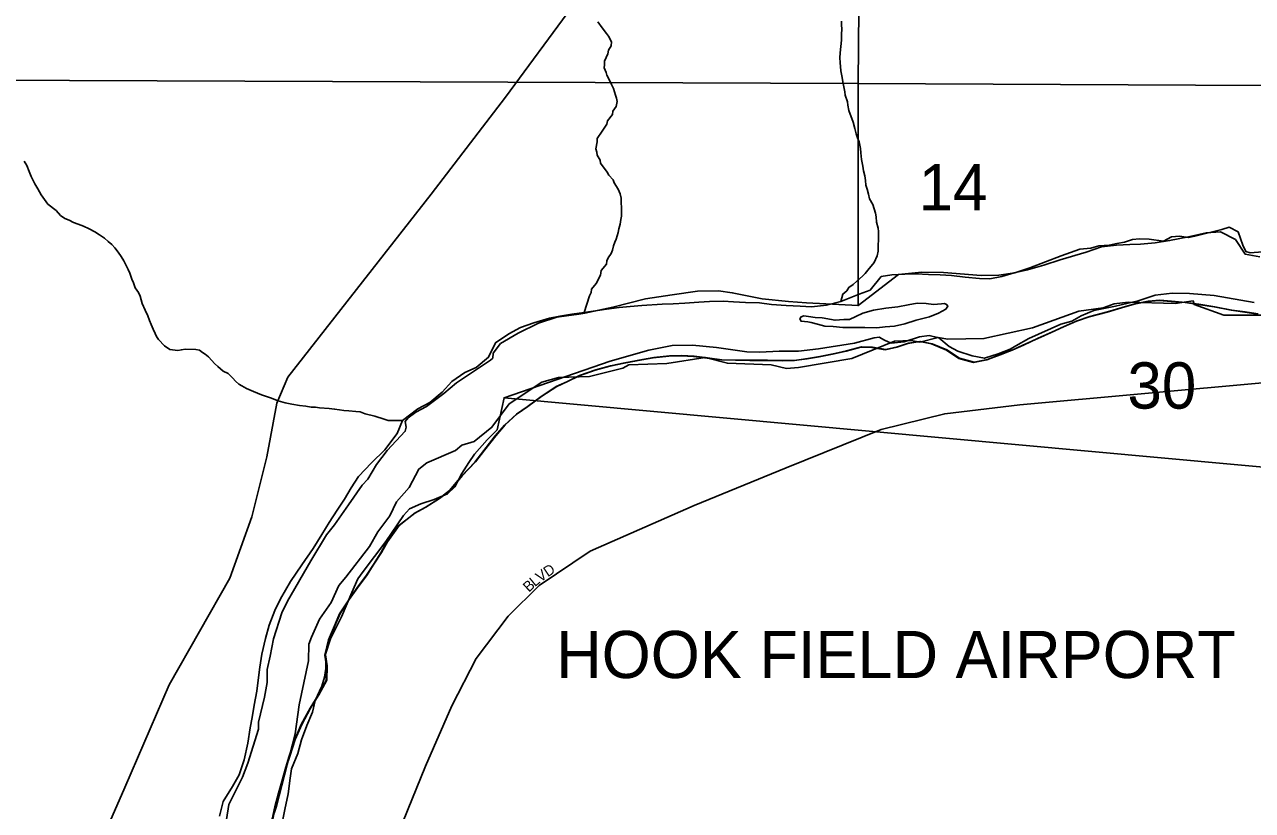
# Model space of a CAD drawing. Extents: x 1310247 to 1552180, y 377264 to 706493.
# Drawn here: x 1428085 to 1433944, y 563042 to 566791 of the extents above; entities that cross this region are included whole.
import ezdxf

# ---------------------------------------------------------------- set-up
doc = ezdxf.new("R2010")
doc.units = 0
for name, color, linetype in [('GM_X_Airport_Text_Class_2', 7, 'Continuous'), ('GM_X_City_Street', 7, 'Continuous'), ('GM_X_City_Street_Text', 7, 'Continuous'), ('GM_X_Corporation', 7, 'Continuous'), ('GM_X_County_Road', 7, 'Continuous'), ('GM_X_Major_River', 7, 'Continuous'), ('GM_X_Minor_River', 7, 'Continuous'), ('GM_X_Section', 7, 'Continuous'), ('GM_X_Section_Text', 7, 'Continuous'), ('GM_X_Township', 7, 'Continuous')]:
    doc.layers.add(name, color=color, linetype=linetype)

msp = doc.modelspace()

# ---------------------------------------------------------------- linework, layer by layer
at = {"layer": 'GM_X_City_Street'}
msp.add_lwpolyline([(1429825.9, 562831.1), (1429998.8, 563253), (1430123.9, 563541.3), (1430240.5, 563766.9), (1430392.5, 563969.3), (1430539.8, 564115.3), (1430783.8, 564278.4), (1431280.6, 564496.7), (1431719.7, 564675.8), (1432172.3, 564859.8), (1432475.4, 564934.1), (1432833.4, 564976.3), (1434009.6, 565084.2)], dxfattribs=at)
at = {"layer": 'GM_X_Corporation'}
msp.add_lwpolyline([(1429261.5, 562978.8), (1429279.2, 563058.8), (1429296.5, 563124.7), (1429311.7, 563180.6), (1429331.1, 563248.4), (1429348.2, 563300.3), (1429373.8, 563380.1), (1429405.3, 563451.7), (1429446.9, 563529.2), (1429486.3, 563592.6), (1429523.7, 563662.2), (1429525.1, 563730.4), (1429518.2, 563782.7), (1429535.7, 563856.6), (1429563.1, 563922.3), (1429588.3, 563980), (1429631.7, 564047.4), (1429670.9, 564102.9), (1429716.2, 564164.2), (1429749.3, 564215.7), (1429784.4, 564271.3), (1429813.5, 564322.9), (1429869.2, 564400.1), (1429946.5, 564460.8), (1429997.1, 564487.9), (1430062, 564528.7), (1430112.9, 564567.9), (1430170.3, 564637), (1430233.8, 564704), (1430277, 564759.4), (1430330.4, 564828.6), (1430375.5, 564879.9), (1430432.7, 564933), (1430483.5, 564968.1), (1430550.5, 565016.9), (1430621.6, 565063.7), (1430672.1, 565086.8), (1430730.8, 565115.8), (1430807.4, 565142.4), (1430877.9, 565161.1), (1430946.3, 565175.8), (1431030.7, 565192.2), (1431085, 565201.1), (1431159.2, 565209.7), (1431217.3, 565210.6), (1431277.3, 565207.4), (1431341.3, 565200.1), (1431409.2, 565190.8), (1431545.3, 565188.1), (1431627.4, 565188.5), (1431699.5, 565187.1), (1431755.6, 565188), (1431819.8, 565196.7), (1431876.1, 565205.7), (1431948.5, 565220.3), (1432004.8, 565233.3), (1432075.3, 565251.9), (1432127.3, 565250.9), (1432191.2, 565239.6), (1432247.5, 565252.6), (1432299.9, 565269.6), (1432356.2, 565278.5), (1432412, 565267.4), (1432483.5, 565237.9), (1432542.8, 565198.6), (1432612.5, 565179.2), (1432676.8, 565192), (1432737.4, 565214.8), (1432797.9, 565237.8), (1432848.5, 565260.8), (1432919.2, 565293.6), (1432983.9, 565322.4), (1433042.5, 565349.4), (1433105.1, 565376.2), (1433165.6, 565397.1), (1433250.2, 565419.6), (1433318.7, 565440.3), (1433379.1, 565457.2), (1433443.5, 565470), (1433499.6, 565474.9), (1433555.6, 565469.8), (1433623.6, 565464.4), (1433685.5, 565455.2), (1433761.4, 565443.6), (1433843.1, 565428), (1433907, 565418.7), (1433968.9, 565409.5)], dxfattribs=at)
at = {"layer": 'GM_X_County_Road'}
msp.add_lwpolyline([(1427772, 560522.2), (1427794.8, 560637.2), (1427804.1, 560775.9), (1427797.2, 560936.2), (1427784.6, 561027.8), (1427764, 561183), (1427749.6, 561274.5), (1427746.9, 561388.7), (1427756.7, 561543.2), (1427816.4, 561693.2), (1427993.5, 562081.8), (1428065.7, 562242.3), (1428268.2, 562567.9), (1428408.3, 562798.9), (1428563.7, 563151.5), (1428774.3, 563641.5), (1429063.6, 564149.3), (1429169.3, 564443.3), (1429240.7, 564728.1), (1429289.4, 564985.5), (1429340.6, 565108.5), (1430024.6, 565982.1), (1430380.3, 566444.5), (1430697, 566874.4)], dxfattribs=at)
at = {"layer": 'GM_X_Major_River'}
for points in [[(1433979.3, 565683.4), (1433909.5, 565694.8), (1433862.9, 565766), (1433791.5, 565801.5), (1433723.3, 565796.9), (1433638.8, 565778.4), (1433548.3, 565760.2), (1433480, 565749.5), (1433409.8, 565742.8), (1433359.7, 565741.8), (1433295.6, 565739), (1433223.3, 565730.4), (1433150.7, 565705.7), (1433025.8, 565668), (1432949.2, 565643.4), (1432870.6, 565620.9), (1432806.2, 565606.1), (1432747.8, 565589.2), (1432691.5, 565578.3), (1432641.5, 565579.2), (1432573.5, 565586.6), (1432507.6, 565593.9), (1432453.6, 565597), (1432397.5, 565598.1), (1432339.5, 565601.2), (1432285.5, 565600.3), (1432223.3, 565597.5), (1432173.1, 565588.4), (1432119.7, 565523.2), (1432067.2, 565504.2), (1431980.4, 565469.8), (1431912, 565453.1), (1431839.7, 565444.4), (1431785.7, 565447.5), (1431719.7, 565450.8), (1431649.7, 565456.2), (1431591.8, 565463.4), (1431525.7, 565464.7), (1431467.7, 565467.8), (1431417.7, 565470.8), (1431353.6, 565470.1), (1431301.5, 565467.1), (1431235.3, 565462.3), (1431179.2, 565459.4), (1431127, 565456.4), (1431030.8, 565450.3), (1430974.6, 565445.4), (1430922.4, 565440.4), (1430862.2, 565433.5), (1430755.8, 565417.6), (1430695.5, 565408.7), (1430639.2, 565399.8), (1430589, 565390.8), (1430514.4, 565368.1), (1430451.9, 565345.3), (1430395.2, 565316.3), (1430332.3, 565273.3), (1430298.8, 565203.8), (1430239.8, 565154.7), (1430185.2, 565131.7), (1430124.3, 565088.8), (1430077.2, 565037.5), (1430018.1, 564988.4), (1429961.4, 564957.5), (1429888.2, 564902.7), (1429862.9, 564840.9), (1429803.2, 564761.8), (1429739.9, 564700.8), (1429678.5, 564635.8), (1429643.3, 564580.3), (1429612.2, 564526.7), (1429577.1, 564475.2), (1429537.9, 564415.8), (1429502.7, 564358.3), (1429461.2, 564290.8), (1429407.6, 564213.6), (1429353.9, 564134.4), (1429306.2, 564051), (1429279, 563995.3), (1429251.6, 563925.6), (1429234.2, 563861.7), (1429216.7, 563787.8), (1429207.4, 563725.8), (1429200.2, 563663.7), (1429193.1, 563611.6), (1429179.7, 563543.6), (1429170.5, 563485.6)], [(1429282, 563059.9), (1429299.4, 563125.8), (1429314.6, 563181.7), (1429333.9, 563249.6), (1429351, 563301.4), (1429376.7, 563381.2), (1429408.2, 563452.8), (1429449.8, 563530.3), (1429489.1, 563593.8), (1429526.6, 563663.3), (1429528, 563731.5), (1429521, 563783.8), (1429538.6, 563857.8), (1429565.9, 563923.4), (1429591.1, 563981.2), (1429634.5, 564048.5), (1429673.7, 564104), (1429719, 564165.3), (1429752.1, 564216.9), (1429787.3, 564272.4), (1429816.4, 564324), (1429872, 564401.2), (1429949.3, 564461.9), (1430000, 564489), (1430064.9, 564529.9), (1430115.7, 564569), (1430173.2, 564638.2), (1430236.6, 564705.2), (1430279.8, 564760.5), (1430333.3, 564829.7), (1430378.4, 564881), (1430435.5, 564934.1), (1430486.3, 564969.2), (1430553.4, 565018.1), (1430624.4, 565064.9), (1430675, 565088), (1430733.6, 565116.9), (1430810.3, 565143.5), (1430880.7, 565162.2), (1430949.1, 565176.9), (1431033.6, 565193.3), (1431087.8, 565202.3), (1431162.1, 565210.9), (1431220.2, 565211.7), (1431280.2, 565208.5), (1431344.1, 565201.3), (1431412, 565191.9), (1431548.2, 565189.2), (1431630.3, 565189.6), (1431702.3, 565188.2), (1431758.4, 565189.1), (1431822.7, 565197.9), (1431878.9, 565206.8), (1431951.3, 565221.4), (1432007.7, 565234.4), (1432078.1, 565253.1), (1432130.2, 565252), (1432194, 565240.8), (1432250.4, 565253.7), (1432302.8, 565270.7), (1432359, 565279.7), (1432414.9, 565268.5), (1432486.4, 565239), (1432545.7, 565199.7), (1432615.4, 565180.3), (1432679.7, 565193.1), (1432740.2, 565216), (1432800.8, 565238.9), (1432851.3, 565262), (1432922.1, 565294.7), (1432986.7, 565323.5), (1433045.4, 565350.5), (1433108, 565377.4), (1433168.5, 565398.3), (1433253.1, 565420.7), (1433321.6, 565441.4), (1433382, 565458.3), (1433446.3, 565471.1), (1433502.5, 565476), (1433558.5, 565470.9), (1433626.5, 565465.6), (1433688.3, 565456.3), (1433764.2, 565444.8), (1433846, 565429.1), (1433909.9, 565419.8), (1433971.8, 565410.6)], [(1431822.2, 565372.5), (1431838.2, 565370.2), (1431868.1, 565361.6), (1431903.9, 565352.8), (1431943.9, 565350.1), (1431989.9, 565345.1), (1432034, 565346.3), (1432094, 565345.1), (1432152.1, 565344), (1432192.2, 565349.2), (1432236.4, 565352.3), (1432284.6, 565363.4), (1432339.1, 565380.4), (1432403.5, 565397.2), (1432445.9, 565414.5), (1432480.3, 565433.9), (1432490.6, 565447.7), (1432484.8, 565455.9), (1432474.8, 565460.1), (1432460.8, 565458.3), (1432422.7, 565455.1), (1432386.7, 565459.8), (1432344.7, 565462.6), (1432300.5, 565453.5), (1432252.2, 565444.4), (1432194, 565437.5), (1432135.8, 565428.6), (1432085.4, 565413.5), (1432051.1, 565398.1), (1432020.7, 565384.7), (1431994.7, 565383.2), (1431952.6, 565380), (1431890.7, 565391.2), (1431856.7, 565393.9), (1431824.8, 565398.6), (1431802.8, 565401)], [(1431802.8, 565401), (1431790.7, 565397.2), (1431784.5, 565387.3), (1431790.2, 565375.2), (1431822.2, 565372.5)], [(1429170.5, 563485.6), (1429161.5, 563435.6), (1429150, 563363.6), (1429132.4, 563283.6), (1429108.9, 563211.8), (1429077.7, 563156.2), (1429032.2, 563084.9), (1429014.8, 563015)], [(1429264.4, 562980), (1429282, 563059.9)]]:
    msp.add_lwpolyline(points, dxfattribs=at)
at = {"layer": 'GM_X_Minor_River'}
for points in [[(1430755.8, 565417.6), (1430780.1, 565496.1), (1430788.2, 565512), (1430790.4, 565528), (1430812.5, 565555.8), (1430832.8, 565595.7), (1430836.9, 565617.7), (1430861.1, 565647.5), (1430863.2, 565663.5), (1430869.3, 565677.5), (1430883.5, 565699.4), (1430889.6, 565715.3), (1430895.7, 565735.3), (1430901.8, 565753.3), (1430907.9, 565767.2), (1430918.1, 565799.2), (1430920.2, 565817.2), (1430926.4, 565839.1), (1430930.6, 565861.1), (1430932.7, 565877.1), (1430932.9, 565911.2), (1430931.2, 565947.2), (1430931.3, 565963.3), (1430927.5, 565983.3), (1430917.6, 566005.4), (1430897.9, 566035.7), (1430894, 566049.7), (1430872.2, 566072), (1430864.3, 566086.1), (1430832.7, 566130.4), (1430830.8, 566144.4), (1430817, 566168.6), (1430815.1, 566182.6), (1430811.2, 566198.7), (1430817.4, 566230.7), (1430817.6, 566246.7), (1430841.8, 566282.5), (1430864, 566316.4), (1430866.1, 566332.4), (1430890.3, 566362.2), (1430892.4, 566378.2), (1430908.5, 566400.1), (1430912.7, 566424.1), (1430908.8, 566440.1), (1430904.9, 566454.2), (1430895.2, 566486.3), (1430885.3, 566504.4), (1430877.5, 566522.5), (1430863.7, 566548.7), (1430859.8, 566562.7), (1430850, 566584.9), (1430852.1, 566598.9), (1430852.2, 566616.9), (1430868.4, 566650.8), (1430870.6, 566668.8), (1430884.7, 566688.7), (1430884.8, 566708.7), (1430871, 566734.9), (1430861.2, 566749), (1430841.4, 566775.2), (1430819.6, 566803.4)], [(1431980.4, 565469.8), (1431990.2, 565504.8), (1432008.3, 565520.7), (1432018.4, 565536.6), (1432038.4, 565550.4), (1432056.5, 565566.3), (1432082.7, 565590.1), (1432096.7, 565604), (1432108.8, 565619.9), (1432139, 565655.6), (1432153.3, 565687.5), (1432157.4, 565709.5), (1432157.5, 565727.5), (1432159.9, 565775.6), (1432160.1, 565803.6), (1432158.2, 565819.7), (1432150.4, 565847.8), (1432148.6, 565873.8), (1432144.8, 565891.9), (1432133.1, 565932), (1432117.3, 565960.2), (1432111.5, 565982.3), (1432105.7, 566006.4), (1432099.8, 566024.5), (1432098, 566046.5), (1432094.1, 566068.6), (1432088.3, 566092.7), (1432084.5, 566114.7), (1432078.7, 566146.8), (1432075, 566178.9), (1432073.1, 566199), (1432067.4, 566231.1), (1432059.5, 566251.2), (1432053.7, 566269.2), (1432045.9, 566295.3), (1432038.1, 566325.5), (1432018.6, 566381.7), (1432012.7, 566405.8), (1432010.9, 566421.8), (1432001.1, 566454), (1431999.2, 566470), (1431989.6, 566518.2), (1431985.8, 566538.2), (1431980, 566570.3), (1431976.3, 566610.4), (1431974.5, 566632.5), (1431976.6, 566656.5), (1431983.1, 566716.5), (1431983.3, 566746.5), (1431985.4, 566766.5), (1431983.6, 566790.6), (1431983.7, 566806.6)], [(1429888.2, 564902.7), (1429819.4, 564902.2), (1429801.5, 564908.4), (1429755.6, 564922.8), (1429709.8, 564933.3), (1429685.9, 564943.5), (1429666, 564945.7), (1429632, 564948), (1429608.1, 564950.2), (1429588.1, 564952.4), (1429564.2, 564956.7), (1429538.3, 564958.9), (1429492.4, 564963.3), (1429472.4, 564965.5), (1429452.5, 564965.7), (1429426.5, 564970), (1429396.6, 564974.2), (1429360.7, 564980.6), (1429328.8, 564986.9), (1429294.9, 564995.2), (1429259.1, 565009.6), (1429215.3, 565024), (1429177.5, 565040.4), (1429143.6, 565054.7), (1429121.7, 565066.9), (1429107.8, 565075.1), (1429092, 565089.2), (1429078.1, 565103.4), (1429056.3, 565125.6), (1429032.4, 565137.9), (1429006.6, 565160.1), (1428990.7, 565174.3), (1428978.9, 565188.4), (1428963, 565206.6), (1428947.1, 565218.8), (1428933.2, 565226.9), (1428919.3, 565237), (1428901.4, 565241.2), (1428851.5, 565241.7), (1428833.5, 565239.8), (1428815.5, 565236), (1428777.6, 565240.4), (1428751.8, 565258.6), (1428724, 565288.9), (1428714.1, 565303), (1428708.3, 565317.1), (1428698.4, 565337.2), (1428688.6, 565359.3), (1428680.8, 565379.4), (1428672.9, 565401.5), (1428661.1, 565427.7), (1428645.4, 565459.9), (1428635.7, 565496), (1428627.8, 565512.1), (1428612, 565534.3), (1428604.2, 565558.4), (1428596.3, 565576.5), (1428586.6, 565604.6), (1428578.7, 565622.7), (1428559, 565663), (1428545.2, 565685.1), (1428531.4, 565705.3), (1428515.6, 565725.4), (1428501.7, 565741.6), (1428483.8, 565755.8), (1428466, 565772), (1428442.1, 565788.2), (1428420.3, 565802.4), (1428392.4, 565816.7), (1428366.6, 565829), (1428340.7, 565839.2), (1428318.8, 565847.4), (1428296.9, 565857.7), (1428277, 565865.9), (1428257.1, 565880.1), (1428235.3, 565904.3), (1428195.6, 565934.7), (1428164, 565979.1), (1428148.2, 566007.3), (1428134.4, 566031.4), (1428116.7, 566065.6), (1428106.9, 566089.8), (1428095.1, 566117.9), (1428083.3, 566140)]]:
    msp.add_lwpolyline(points, dxfattribs=at)
at = {"layer": 'GM_X_Section'}
for points in [[(1426667.5, 571920), (1432110.3, 571875.1), (1432063.1, 566510.3), (1426625.7, 566531)], [(1432110.3, 571875.1), (1437483.1, 571827.7), (1437433.4, 566629), (1437214.3, 566483.7), (1432063.1, 566510.3)]]:
    msp.add_lwpolyline(points, close=True, dxfattribs=at)
for points in [[(1426625.7, 566531), (1432063.1, 566510.3), (1432063.2, 565488.3), (1432062.3, 565450.3), (1431816.6, 565463.6), (1431730.8, 565469.5), (1431605, 565482.1), (1431461.7, 565511.2), (1431395.9, 565520.6), (1431295.8, 565518.8), (1431175.5, 565501.4), (1431047.1, 565482.1), (1430892.2, 565443.4), (1430757.6, 565414.3), (1430729.5, 565408.9), (1430671.4, 565402.2), (1430625.2, 565395.2), (1430536.6, 565367.1), (1430439.6, 565319.2), (1430356.5, 565269), (1430321.6, 565223.7), (1430319, 565199.8), (1430308.8, 565190), (1430146.5, 565081.5), (1430085.4, 565030.8), (1430002.1, 564968.6), (1429951.5, 564941.6), (1429914.9, 564914.4), (1429900.5, 564896.8), (1429906, 564870.7), (1429901.5, 564850.7), (1429815.6, 564758.6), (1429764.1, 564691.7), (1429722.7, 564622.6), (1429696, 564593.2), (1429630.1, 564500.6), (1429564, 564404), (1429524.9, 564356.9), (1429450.3, 564232.4), (1429340.2, 564040.8), (1429313, 563985.4), (1429272.3, 563860.3), (1429256.5, 563778.6), (1429243.2, 563714.9), (1429241.9, 563652.9), (1429230.4, 563583.2), (1429201.8, 563463.8), (1429201.1, 563429.8), (1429149.6, 563266.9), (1429124.2, 563201.5), (1429099.1, 563150), (1429059.4, 563070.9), (1429040.7, 562947.3)], [(1433991.8, 565706.9), (1433933.7, 565702.1), (1433911.8, 565708.6), (1433898.5, 565738.9), (1433875.8, 565801.4), (1433832.3, 565824.3), (1433798.1, 565813.1), (1433669.4, 565781.8), (1433639.2, 565774.5), (1433595.4, 565781.4), (1433557.3, 565778.2), (1433518.9, 565757.1), (1433451.1, 565766.5), (1433405.1, 565769.5), (1433371.1, 565766.2), (1433332.8, 565753.1), (1433296.6, 565745.8), (1433260.5, 565738.6), (1433210.4, 565735.7), (1433172.2, 565724.5), (1433120.1, 565719.6), (1433031.4, 565687.5), (1432882.2, 565630.7), (1432809.6, 565606.3), (1432733.4, 565595.9), (1432649.4, 565593.7), (1432469.7, 565607.6), (1432365.7, 565609.8), (1432255.5, 565598.2), (1432062.3, 565450.3), (1432063.2, 565488.3), (1432063.1, 566510.3), (1437214.3, 566483.7)], [(1434919.8, 564595), (1430373, 565010.6), (1430878.7, 565185.8), (1431063.8, 565237.8), (1431174.3, 565259.4), (1431272.3, 565261.3), (1431386.1, 565250.9), (1431531.6, 565229.7), (1431593.6, 565228.4), (1431685.7, 565232.4), (1431777.7, 565232.4), (1431873.9, 565244.4), (1432044.5, 565270.7), (1432139, 565296.7), (1432163.1, 565300.2), (1432188.8, 565285.6), (1432220.5, 565270.9), (1432282.6, 565277.6), (1432355.1, 565302), (1432401.3, 565307.1), (1432447, 565296.1), (1432496.1, 565255), (1432537.6, 565232.1), (1432607.2, 565210.6), (1432664.9, 565199.4), (1432731.4, 565220), (1432787.9, 565242.7), (1432814.2, 565258.2), (1432876.9, 565292.8), (1433030.4, 565361.5), (1433082.7, 565376.4), (1433127.2, 565401.5), (1433187.8, 565426.2), (1433290.2, 565448), (1433398.8, 565473.6), (1433479.3, 565499.9), (1433561.5, 565510.1), (1433643.5, 565508.4), (1433761.3, 565497.9), (1433952.6, 565465.7)], [(1429313.5, 562983.4), (1429326.9, 563047.1), (1429342.4, 563120.8), (1429352.1, 563196.6), (1429359, 563240.4), (1429388.6, 563313.8), (1429406, 563379.4), (1429431.4, 563446.9), (1429458.8, 563510.3), (1429472, 563566), (1429503.5, 563635.3), (1429516.4, 563677.1), (1429523.2, 563718.9), (1429522.3, 563764.9), (1429518.6, 563783), (1429544.3, 563860.4), (1429596.5, 563965.3), (1429647, 564082.2), (1429674.5, 564147.6), (1429701.2, 564181.1), (1429808.3, 564324.8), (1429892.9, 564448.9), (1429921.6, 564480.3), (1429976.1, 564505.1), (1430038.6, 564525.8), (1430103.2, 564552.4), (1430137.8, 564585.7), (1430171.2, 564649), (1430204.4, 564702.2), (1430231.2, 564741.7), (1430292.7, 564810.3), (1430339.7, 564857.3), (1430373, 565010.6), (1434919.8, 564595)]]:
    msp.add_lwpolyline(points, dxfattribs=at)
at = {"layer": 'GM_X_Township'}
for points in [[(1429222.2, 562872.3), (1429286.7, 563063), (1429376.7, 563407.3), (1429394.4, 563545.5), (1429439.7, 563756.5), (1429441.6, 563835.7), (1429454.2, 563868.1), (1429493, 563954.5), (1429548.6, 564034.1), (1429585.1, 564114.6), (1429617.6, 564154.6), (1429730.3, 564300.7), (1429770.4, 564370.6), (1429828.6, 564447.7), (1429859.3, 564514.8), (1429919.3, 564582.5), (1429966.9, 564670.4), (1430003.8, 564699.6), (1430141.4, 564758.6), (1430170.7, 564784.6), (1430230.8, 564802), (1430315.2, 564870.3), (1430396.9, 564981.1), (1430553.1, 565084.9), (1430633.3, 565107.2), (1430780.8, 565112.4), (1430940.3, 565151.9), (1430968.1, 565168), (1431149.9, 565173.8), (1431333.2, 565202.7), (1431438.3, 565175.5), (1431647.2, 565167.6), (1431720.3, 565150.9), (1431778.6, 565155.1), (1432032.8, 565198.2), (1432236.5, 565280.5), (1432316.1, 565284.4), (1432356.7, 565276.3), (1432443.9, 565298.1), (1432491.1, 565290.6), (1432662.7, 565293.3), (1432893.8, 565343.9), (1432995.6, 565380.4), (1433115.5, 565423.1), (1433232.4, 565439), (1433283.8, 565458.8), (1433351.6, 565466.2), (1433575.7, 565459.7), (1433660.4, 565472.7), (1433665.7, 565455.6), (1433807.8, 565404.9), (1434010.1, 565404.7)], [(1434010.1, 565404.7), (1433807.8, 565404.9), (1433665.7, 565455.6), (1433660.4, 565472.7), (1433575.7, 565459.7), (1433351.6, 565466.2), (1433283.8, 565458.8), (1433232.4, 565439), (1433115.5, 565423.1), (1432995.6, 565380.4), (1432893.8, 565343.9), (1432662.7, 565293.3), (1432491.1, 565290.6), (1432443.9, 565298.1), (1432356.7, 565276.3), (1432316.1, 565284.4), (1432236.5, 565280.5), (1432032.8, 565198.2), (1431778.6, 565155.1), (1431720.3, 565150.9), (1431647.2, 565167.6), (1431438.3, 565175.5), (1431333.2, 565202.7), (1431149.9, 565173.8), (1430968.1, 565168), (1430940.3, 565151.9), (1430780.8, 565112.4), (1430633.3, 565107.2), (1430553.1, 565084.9), (1430396.9, 564981.1), (1430315.2, 564870.3), (1430230.8, 564802), (1430170.7, 564784.6), (1430141.4, 564758.6), (1430003.8, 564699.6), (1429966.9, 564670.4), (1429919.3, 564582.5), (1429859.3, 564514.8), (1429828.6, 564447.7), (1429770.4, 564370.6), (1429730.3, 564300.7), (1429617.6, 564154.6), (1429585.1, 564114.6), (1429548.6, 564034.1), (1429493, 563954.5), (1429454.2, 563868.1), (1429441.6, 563835.7), (1429439.7, 563756.5), (1429394.4, 563545.5), (1429376.7, 563407.3), (1429286.7, 563063), (1429222.2, 562872.3)]]:
    msp.add_lwpolyline(points, dxfattribs=at)

# ---------------------------------------------------------------- texts
at = {"layer": 'GM_X_Airport_Text_Class_2'}
msp.add_text('HOOK FIELD AIRPORT', height=225, rotation=0.00001, dxfattribs=at).set_placement((1430621.5, 563673.5))
at = {"layer": 'GM_X_City_Street_Text'}
for s, rotation, p in [('V', 35.57404, (1430546.2, 564128.7)), ('D', 33.69006, (1430581.7, 564154)), ('B', 43.10995, (1430491.5, 564080.4)), ('L', 39.34199, (1430519.7, 564106.9))]:
    msp.add_text(s, height=50, rotation=rotation, dxfattribs=at).set_placement(p)
at = {"layer": 'GM_X_Section_Text'}
for s, p in [('14', (1432350.7, 565904.1)), ('30', (1433347.3, 564958.7))]:
    msp.add_text(s, height=221, rotation=0.00001, dxfattribs=at).set_placement(p)

doc.saveas('drawing.dxf')
